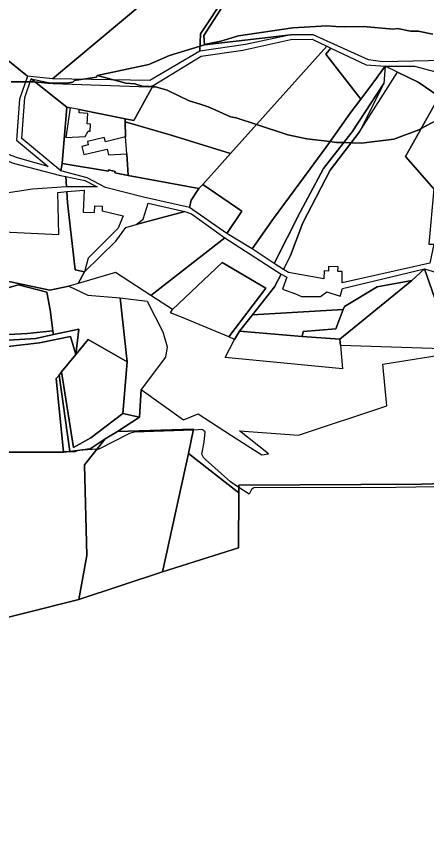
# Model space of a CAD drawing. Extents: x -477304 to -465429, y -1159113 to -1149210.
# Drawn here: x -474865.5 to -474628.1, y -1152741 to -1152270.5 of the extents above; entities that cross this region are included whole.
import ezdxf

# ---------------------------------------------------------------- set-up
doc = ezdxf.new("R2010")
doc.units = 0
for name, color, linetype in [('BPEJ_s', 7, 'Continuous'), ('orna_s', 7, 'Continuous'), ('PUPFL_s', 7, 'Continuous'), ('trav_porost_s', 7, 'Continuous'), ('zahrada_s', 7, 'Continuous')]:
    doc.layers.add(name, color=color, linetype=linetype)

msp = doc.modelspace()

# ---------------------------------------------------------------- linework, layer by layer
at = {"layer": 'BPEJ_s'}
for points in [[(-474624.6, -1152280.96), (-474633.11, -1152279.04), (-474637.37, -1152279.04), (-474645.03, -1152277.55), (-474647.58, -1152277.98), (-474664.61, -1152276.49), (-474675.67, -1152276.7), (-474680.66, -1152276.39), (-474685.89, -1152276.07), (-474705.46, -1152277.13), (-474736.95, -1152281.81), (-474747.17, -1152285), (-474754.83, -1152286.49), (-474756.58, -1152287.03), (-474759.13, -1152287.81), (-474776.95, -1152293.3), (-474788.87, -1152298.41), (-474818.6, -1152304.81), (-474819.08, -1152305.85), (-474826.71, -1152307), (-474831.85, -1152307.77), (-474832.7, -1152308.62), (-474835.26, -1152309.05), (-474845.4, -1152309.23), (-474847.17, -1152309.26), (-474854.75, -1152308.42), (-474854.83, -1152308.41), (-474857.35, -1152308.41), (-474860.06, -1152308.41), (-474868.45, -1152308.41)], [(-474622.69, -1152330.96), (-474631.36, -1152335.57), (-474632.69, -1152336.28), (-474647.16, -1152341.6), (-474665.88, -1152343.94), (-474671.74, -1152343.77), (-474676.07, -1152343.64), (-474680.35, -1152343.52), (-474684.03, -1152343.06), (-474697.37, -1152341.39), (-474708.44, -1152339.26), (-474726.55, -1152333.18), (-474738.23, -1152329.26), (-474741.63, -1152328.83), (-474750.12, -1152324.88), (-474754.4, -1152322.88), (-474759.06, -1152321.44), (-474765.46, -1152319.47), (-474778.23, -1152313.3), (-474785.04, -1152311.39), (-474786.81, -1152311.29), (-474788.62, -1152311.19), (-474792.7, -1152310.96), (-474796.95, -1152309.68), (-474802.06, -1152309.26), (-474809.2, -1152307.34), (-474818.6, -1152304.81), (-474788.87, -1152298.41), (-474776.95, -1152293.3), (-474759.13, -1152287.81), (-474756.58, -1152287.03), (-474754.83, -1152286.49), (-474747.17, -1152285), (-474736.95, -1152281.81), (-474705.46, -1152277.13), (-474685.89, -1152276.07), (-474680.66, -1152276.39), (-474675.67, -1152276.7), (-474664.61, -1152276.49), (-474647.58, -1152277.98), (-474645.03, -1152277.55), (-474637.37, -1152279.04), (-474633.11, -1152279.04), (-474624.6, -1152280.96)], [(-474868.45, -1152308.41), (-474860.06, -1152308.41), (-474857.35, -1152308.41), (-474854.83, -1152308.41), (-474854.75, -1152308.42), (-474847.17, -1152309.26), (-474845.4, -1152309.23), (-474835.26, -1152309.05), (-474832.7, -1152308.62), (-474831.85, -1152307.77), (-474826.71, -1152307), (-474819.08, -1152305.85), (-474818.6, -1152304.81), (-474809.2, -1152307.34), (-474802.06, -1152309.26), (-474796.95, -1152309.68), (-474792.7, -1152310.96), (-474788.62, -1152311.19), (-474786.81, -1152311.29), (-474785.04, -1152311.39), (-474778.23, -1152313.3), (-474765.46, -1152319.47), (-474759.06, -1152321.44), (-474754.4, -1152322.88), (-474750.12, -1152324.88), (-474741.63, -1152328.83), (-474738.23, -1152329.26), (-474726.55, -1152333.18), (-474708.44, -1152339.26), (-474697.37, -1152341.39), (-474684.03, -1152343.06), (-474680.35, -1152343.52), (-474676.07, -1152343.64), (-474671.74, -1152343.77), (-474665.88, -1152343.94), (-474647.16, -1152341.6)], [(-474647.16, -1152341.6), (-474632.69, -1152336.28), (-474631.36, -1152335.57), (-474622.69, -1152330.96), (-474619.78, -1152329.12), (-474614.06, -1152325.51), (-474611.44, -1152323.86)], [(-474599.92, -1152542.68), (-474645.88, -1152543.32), (-474728.01, -1152543.53), (-474729.5, -1152544.59), (-474730.78, -1152547.36), (-474736.8, -1152543.35), (-474741.63, -1152540.12), (-474755.98, -1152527.15), (-474757.17, -1152526.08), (-474758.23, -1152524.17), (-474756.74, -1152517.14), (-474756.32, -1152511.19), (-474757.13, -1152510.49), (-474757.8, -1152509.91), (-474763.02, -1152510.11), (-474797.38, -1152511.4), (-474799.93, -1152512.04), (-474817.81, -1152521.19), (-474818.91, -1152521.27), (-474829.72, -1152522.04), (-474831.42, -1152522.68), (-474836.41, -1152522.75), (-474838.24, -1152522.78), (-474852.25, -1152522.98), (-474904.57, -1152523.74)], [(-474599.92, -1152542.68), (-474645.88, -1152543.32), (-474728.01, -1152543.53), (-474729.5, -1152544.59), (-474730.78, -1152547.36), (-474736.8, -1152543.35), (-474741.63, -1152540.12), (-474755.98, -1152527.15), (-474757.17, -1152526.08), (-474758.23, -1152524.17), (-474756.74, -1152517.14), (-474756.32, -1152511.19), (-474757.13, -1152510.49), (-474757.8, -1152509.91), (-474763.02, -1152510.11), (-474797.38, -1152511.4), (-474799.93, -1152512.04), (-474817.81, -1152521.19), (-474818.91, -1152521.27), (-474829.72, -1152522.04), (-474831.42, -1152522.68), (-474836.41, -1152522.75), (-474838.24, -1152522.78), (-474852.25, -1152522.98), (-474904.57, -1152523.74)]]:
    msp.add_lwpolyline(points, dxfattribs=at)
at = {"layer": 'orna_s'}
msp.add_lwpolyline([(-474680.69, -1152451.47), (-474699.54, -1152453.09), (-474700.1, -1152455.89), (-474736.46, -1152452.87), (-474728.85, -1152443.47), (-474676.38, -1152440.36)], close=True, dxfattribs=at)
at = {"layer": 'PUPFL_s'}
for points in [[(-474858.92, -1152305.1), (-474880.67, -1152287.88), (-474921.13, -1152265.06), (-474915.94, -1152260.57), (-474883.85, -1152261.51), (-474859.89, -1152254.86), (-474837.44, -1152243.58), (-474787.89, -1152192.1), (-474789.53, -1152190.7), (-474779.26, -1152172.18), (-474763.5, -1152152.45), (-474756.61, -1152156.3), (-474736.43, -1152172.41), (-474720, -1152176.3), (-474708.85, -1152182.46), (-474701.32, -1152186.62), (-474844.52, -1152306.65)], [(-474498.12, -1152344.79), (-474617.35, -1152319.76), (-474620.96, -1152316.91), (-474632.99, -1152308.6), (-474644.9, -1152302.95), (-474652.09, -1152299.47), (-474635.22, -1152299.35), (-474609.66, -1152306.1), (-474582.53, -1152310.88), (-474520.66, -1152324.45), (-474503.93, -1152331.67), (-474494.27, -1152338.92)], [(-474620.96, -1152316.91), (-474617.35, -1152319.76), (-474621.96, -1152337.54), (-474619.28, -1152351.7), (-474621.63, -1152372.6), (-474623.98, -1152370.42), (-474640.37, -1152351.75)], [(-474844.25, -1152452.68), (-474843.91, -1152454.77), (-474854.25, -1152457.13), (-474870.06, -1152458.08), (-474888.71, -1152455.32), (-474913.25, -1152522.98), (-474938.87, -1152506.72), (-474977.82, -1152474.31), (-475009.81, -1152447.01), (-475002.83, -1152413.86), (-474998.12, -1152396.79), (-474985.26, -1152365.88), (-474954.65, -1152392.82), (-474932.7, -1152416.86), (-474924.38, -1152433.39), (-474919.2, -1152438.25), (-474904.04, -1152446.57), (-474888.49, -1152452.12), (-474869.73, -1152454.85), (-474859.21, -1152454.22)], [(-474581.56, -1152433.4), (-474574.12, -1152437.84), (-474600.19, -1152463.75), (-474613.14, -1152463.22), (-474629.32, -1152416.86), (-474599.46, -1152425.83)], [(-474847.81, -1152430.34), (-474864.25, -1152426.04), (-474873.04, -1152428.58), (-474871.5, -1152423.77), (-474846.08, -1152429.05), (-474835.03, -1152426.73), (-474824.1, -1152432), (-474805.3, -1152433.6), (-474801.25, -1152470.58), (-474823.8, -1152457.62), (-474831.04, -1152466.44), (-474829.35, -1152451.65), (-474843.91, -1152454.77), (-474844.25, -1152452.68), (-474845.83, -1152440.46)], [(-474805.3, -1152433.6), (-474789.75, -1152435.58), (-474780.63, -1152453.27), (-474778.11, -1152461.9), (-474779.26, -1152468.01), (-474793.23, -1152486.63), (-474794.28, -1152502.74), (-474803.83, -1152500.6), (-474801.25, -1152470.58)], [(-474888.71, -1152455.32), (-474870.06, -1152458.08), (-474854.25, -1152457.13), (-474843.91, -1152454.77), (-474829.35, -1152451.65), (-474831.04, -1152466.44), (-474834.17, -1152456.01), (-474851.95, -1152459.67), (-474871.92, -1152461.87), (-474886.01, -1152459.15), (-474909.1, -1152522.98), (-474913.25, -1152522.98)], [(-474886.01, -1152459.15), (-474871.92, -1152461.87), (-474851.95, -1152459.67), (-474834.17, -1152456.01), (-474831.04, -1152466.44), (-474839.24, -1152476.48), (-474840.74, -1152478.32), (-474842.41, -1152480.36), (-474838.22, -1152522.98), (-474909.1, -1152522.98)], [(-474823.8, -1152457.62), (-474801.25, -1152470.58), (-474803.83, -1152500.6), (-474822.33, -1152514.58), (-474832.4, -1152520.28), (-474839.24, -1152476.48), (-474831.04, -1152466.44)], [(-474596.82, -1152511.31), (-474587.07, -1152540.13), (-474630.96, -1152541.41), (-474736.79, -1152542), (-474736.82, -1152546.56), (-474765.96, -1152523.66), (-474762.91, -1152509.6), (-474806.87, -1152511.05), (-474794.28, -1152502.74), (-474793.23, -1152486.63), (-474768.67, -1152504.28), (-474760.29, -1152500.75), (-474740.94, -1152513.33), (-474723.54, -1152524.57), (-474719.62, -1152523.95), (-474736.42, -1152510.56), (-474702.28, -1152513.03), (-474651.07, -1152496.16), (-474653.5, -1152471.97), (-474612.39, -1152465.43), (-474602.82, -1152493.57)], [(-475014.46, -1152474.2), (-474982.98, -1152492.51), (-474913.25, -1152522.98), (-474909.1, -1152522.98), (-474838.22, -1152522.98), (-474834.45, -1152522.5), (-474822.7, -1152520.99), (-474814.07, -1152515.21), (-474826.05, -1152530.21), (-474824.63, -1152582.8), (-474829.35, -1152608.23), (-474958.37, -1152640.76), (-475031.71, -1152610.25), (-475025.75, -1152602.84), (-474926.63, -1152614.92), (-474925.31, -1152585.63), (-474989.23, -1152548.18), (-475023.59, -1152530.54), (-475022.81, -1152488.69), (-475016.98, -1152472.74)], [(-474840.74, -1152478.32), (-474834.45, -1152522.5), (-474838.22, -1152522.98), (-474842.41, -1152480.36)], [(-474806.87, -1152511.05), (-474814.07, -1152515.21), (-474822.7, -1152520.99), (-474834.45, -1152522.5), (-474840.74, -1152478.32), (-474839.24, -1152476.48), (-474832.4, -1152520.28), (-474822.33, -1152514.58), (-474803.83, -1152500.6), (-474794.28, -1152502.74)], [(-474814.07, -1152515.21), (-474806.87, -1152511.05), (-474762.91, -1152509.6), (-474765.96, -1152523.66), (-474780.83, -1152592.33), (-474829.35, -1152608.23), (-474824.63, -1152582.8), (-474826.05, -1152530.21)], [(-474736.82, -1152546.56), (-474736.99, -1152578.39), (-474780.83, -1152592.33), (-474765.96, -1152523.66)]]:
    msp.add_lwpolyline(points, close=True, dxfattribs=at)
msp.add_lwpolyline([(-474958.37, -1152640.76), (-474829.35, -1152608.23), (-474780.83, -1152592.33), (-474736.99, -1152578.39), (-474736.82, -1152546.56), (-474736.79, -1152542), (-474630.96, -1152541.41), (-474587.07, -1152540.13), (-474537.36, -1152540.99), (-474534.07, -1152541.05), (-474439.62, -1152542.67), (-474435.42, -1152542.74), (-474427.49, -1152541.83), (-474403.39, -1152539.06), (-474400.07, -1152551.9), (-474391.91, -1152570.37), (-474383.68, -1152614.27), (-474384.86, -1152633.65), (-474386.14, -1152653.1), (-474389.91, -1152688.79), (-474441.47, -1152672.94), (-474458.17, -1152701.7), (-474485.49, -1152748.81)], dxfattribs=at)
at = {"layer": 'trav_porost_s'}
for points in [[(-474693.84, -1152281.21), (-474706.77, -1152281.22), (-474756.57, -1152287.11), (-474756.94, -1152281.67), (-474741.93, -1152258.12), (-474744.02, -1152258.15), (-474729.28, -1152239.81), (-474724.85, -1152231.02), (-474716.83, -1152220.49), (-474708.16, -1152199.59), (-474701.32, -1152186.62), (-474692.73, -1152177.83), (-474689.01, -1152173.2), (-474686.37, -1152169.58), (-474608.41, -1152222.86), (-474577.46, -1152244.99), (-474609.26, -1152295.89), (-474653.6, -1152296.8), (-474661.84, -1152295.78)], [(-474744.02, -1152258.15), (-474758.89, -1152280.72), (-474759.22, -1152290.63), (-474788.31, -1152307.75), (-474844.52, -1152306.65), (-474701.32, -1152186.62), (-474708.16, -1152199.59), (-474716.83, -1152220.49), (-474724.85, -1152231.02), (-474729.28, -1152239.81)], [(-474732.95, -1152286.95), (-474759.22, -1152290.63), (-474758.89, -1152280.72), (-474744.02, -1152258.15), (-474741.93, -1152258.12), (-474756.94, -1152281.67), (-474756.57, -1152287.11), (-474706.77, -1152281.22)], [(-474955.52, -1152314.68), (-474933.68, -1152277.33), (-474921.13, -1152265.06), (-474880.67, -1152287.88), (-474858.92, -1152305.1), (-474863.52, -1152318.49), (-474865.36, -1152342.33), (-474846.98, -1152357.58), (-474864.78, -1152352.55), (-474885.54, -1152344.68), (-474903.44, -1152335.19), (-474961.95, -1152316.69), (-474960.33, -1152313.62)], [(-474694.37, -1152283.76), (-474685.93, -1152287.77), (-474741.53, -1152349.93), (-474775.86, -1152339.32), (-474802.54, -1152331.56), (-474802.59, -1152329.84), (-474797.54, -1152330.86), (-474786.39, -1152310.52), (-474758.61, -1152293.55), (-474734.42, -1152290.05), (-474706.75, -1152284.01)], [(-474757.66, -1152367.84), (-474741.53, -1152349.93), (-474685.93, -1152287.77), (-474683.46, -1152288.95), (-474686.45, -1152292.53), (-474666.28, -1152318.56), (-474672.31, -1152326.64), (-474684.38, -1152343.55), (-474695.47, -1152358.95), (-474716.67, -1152387.56), (-474729.12, -1152405.15), (-474743.63, -1152396.23), (-474735.04, -1152383.38)], [(-474666.28, -1152318.56), (-474686.45, -1152292.53), (-474683.46, -1152288.95), (-474663.18, -1152298.64), (-474652.09, -1152299.47), (-474658.73, -1152308.45)], [(-474652.79, -1152309.47), (-474671.14, -1152337.37), (-474687.86, -1152358.66), (-474701.23, -1152383.99), (-474716.34, -1152413.61), (-474729.12, -1152405.15), (-474716.67, -1152387.56), (-474695.47, -1152358.95), (-474684.38, -1152343.55), (-474672.31, -1152326.64), (-474666.28, -1152318.56), (-474658.73, -1152308.45), (-474652.09, -1152299.47)], [(-474676.95, -1152424.91), (-474677.08, -1152422.9), (-474676.94, -1152418.31), (-474679.41, -1152418.24), (-474679.33, -1152415.63), (-474684.88, -1152415.46), (-474684.96, -1152418.07), (-474687.43, -1152417.99), (-474687.57, -1152422.58), (-474707.93, -1152418.87), (-474710.84, -1152417.25), (-474706.83, -1152409.06), (-474699.83, -1152390.06), (-474684, -1152359.59), (-474666.89, -1152337.51), (-474644.9, -1152302.95), (-474632.99, -1152308.6), (-474620.96, -1152316.91), (-474640.37, -1152351.75), (-474623.98, -1152370.42), (-474626.83, -1152402.46), (-474624.03, -1152402.57), (-474626.29, -1152413.52)], [(-474836.23, -1152323.15), (-474838.9, -1152355.84), (-474839.7, -1152360.07), (-474862.23, -1152341.27), (-474860.58, -1152317.52), (-474856.78, -1152306.8)], [(-474856.78, -1152306.8), (-474844.08, -1152309.51), (-474788.93, -1152311.28), (-474786.39, -1152310.52), (-474797.54, -1152330.86), (-474802.59, -1152329.84), (-474829.04, -1152324.53), (-474834.34, -1152323.46), (-474836.23, -1152323.15)], [(-474701.23, -1152383.99), (-474687.86, -1152358.66), (-474671.14, -1152337.37), (-474652.79, -1152309.47), (-474666.89, -1152337.51), (-474684, -1152359.59), (-474699.83, -1152390.06), (-474706.83, -1152409.06), (-474710.84, -1152417.25), (-474716.34, -1152413.61)], [(-474836.74, -1152363.36), (-474836.4, -1152369.26), (-474856.04, -1152370.6), (-474876.57, -1152373.68), (-474906.72, -1152355.8), (-474934.07, -1152334.44), (-474950.6, -1152323.77), (-474904.76, -1152338.05), (-474886.8, -1152347.65), (-474867.29, -1152355.62), (-474839.85, -1152362.63)], [(-474822.8, -1152337.11), (-474822.51, -1152333.03), (-474824.47, -1152332.89), (-474824.04, -1152326.88), (-474829.18, -1152326.51), (-474829.04, -1152324.53), (-474802.59, -1152329.84), (-474802.54, -1152331.56), (-474802.29, -1152340.36), (-474813.96, -1152343.14), (-474814.62, -1152340.68), (-474824.31, -1152342.98), (-474823.82, -1152345.02), (-474827.52, -1152345.9), (-474826.4, -1152350.62), (-474812.95, -1152347.42), (-474812.15, -1152350.75), (-474801.51, -1152350.18), (-474800.75, -1152362.71), (-474808.4, -1152361.19), (-474808.27, -1152360.39), (-474812.04, -1152359.47), (-474812.23, -1152360.26), (-474838.9, -1152355.84), (-474836.23, -1152323.15), (-474834.34, -1152323.46), (-474836.78, -1152340.67), (-474825.7, -1152340.07), (-474823.86, -1152337.04)], [(-474808.27, -1152360.39), (-474808.4, -1152361.19), (-474800.75, -1152362.71), (-474759.88, -1152370.31), (-474764.41, -1152377.01), (-474765.38, -1152381.24), (-474791.95, -1152375.27), (-474813.95, -1152369.58), (-474824.51, -1152364.03), (-474839.7, -1152360.07), (-474838.9, -1152355.84), (-474812.23, -1152360.26), (-474812.04, -1152359.47)], [(-474846.08, -1152429.05), (-474871.5, -1152423.77), (-474870.6, -1152420.94), (-474874.78, -1152419.6), (-474875.75, -1152422.63), (-474887.16, -1152418.83), (-474903.64, -1152404.77), (-474906.18, -1152402.6), (-474900.73, -1152398.85), (-474891.94, -1152389.72), (-474906.1, -1152376.88), (-474906.32, -1152365.26), (-474906.27, -1152359.24), (-474877.1, -1152376.18), (-474877.27, -1152395.21), (-474840.9, -1152396.95), (-474841.39, -1152372.58), (-474836.3, -1152371.93), (-474835.9, -1152378.56), (-474831.34, -1152417.3), (-474826.08, -1152418.48), (-474829.73, -1152425.2), (-474835.03, -1152426.73)], [(-474836.74, -1152363.36), (-474825.74, -1152365.58), (-474818.75, -1152369.28), (-474836.4, -1152369.26)], [(-474735.04, -1152383.38), (-474743.63, -1152396.23), (-474765.38, -1152381.24), (-474764.41, -1152377.01), (-474759.88, -1152370.31), (-474757.66, -1152367.84)], [(-474796.06, -1152391.17), (-474792.06, -1152388.01), (-474789.26, -1152378.78), (-474768.01, -1152383.63)], [(-474764.18, -1152385), (-474744.76, -1152398.84), (-474787.67, -1152432.15), (-474808.06, -1152418.92), (-474829.73, -1152425.2), (-474826.08, -1152418.48), (-474807.98, -1152400.82), (-474802.14, -1152392.8), (-474796.06, -1152391.17), (-474768.01, -1152383.63)], [(-474716.16, -1152427.18), (-474728.85, -1152443.47), (-474736.46, -1152452.87), (-474739.26, -1152457.68), (-474742.49, -1152456.08), (-474721.08, -1152427.97), (-474746.38, -1152413.11), (-474775.07, -1152440.33), (-474787.67, -1152432.15), (-474744.76, -1152398.84), (-474712.22, -1152419.82)], [(-474873.04, -1152428.58), (-474864.25, -1152426.04), (-474847.81, -1152430.34), (-474845.83, -1152440.46), (-474844.25, -1152452.68), (-474859.21, -1152454.22), (-474869.73, -1152454.85), (-474888.49, -1152452.12), (-474904.04, -1152446.57), (-474919.2, -1152438.25), (-474924.38, -1152433.39), (-474922.03, -1152423.35), (-474910.3, -1152409.11), (-474903.64, -1152404.77), (-474887.16, -1152418.83), (-474875.75, -1152422.63), (-474877.22, -1152427.24)], [(-474775.07, -1152440.33), (-474746.38, -1152413.11), (-474721.08, -1152427.97), (-474742.49, -1152456.08), (-474769.9, -1152444.82), (-474776.25, -1152442.21)], [(-474636.75, -1152423.6), (-474629.32, -1152416.86), (-474613.14, -1152463.22), (-474677.95, -1152461.15), (-474678.28, -1152457.48)], [(-474636.75, -1152423.6), (-474678.28, -1152457.48), (-474700.1, -1152455.89), (-474699.54, -1152453.09), (-474680.69, -1152451.47), (-474676.38, -1152440.36), (-474675.71, -1152438.52), (-474656.66, -1152427.23)], [(-474744.63, -1152468.15), (-474739.26, -1152457.68), (-474736.46, -1152452.87), (-474700.1, -1152455.89), (-474678.28, -1152457.48), (-474677.95, -1152461.15), (-474676.72, -1152474.67)]]:
    msp.add_lwpolyline(points, close=True, dxfattribs=at)
at = {"layer": 'zahrada_s'}
for points in [[(-474759.88, -1152370.31), (-474800.75, -1152362.71), (-474801.51, -1152350.18), (-474802.29, -1152340.36), (-474802.54, -1152331.56), (-474775.86, -1152339.32), (-474741.53, -1152349.93), (-474757.66, -1152367.84)], [(-474820.21, -1152384.2), (-474820.05, -1152380.26), (-474815.72, -1152380.44), (-474815.83, -1152383.12), (-474803.57, -1152386.14), (-474806.51, -1152393.27), (-474823.95, -1152410.57), (-474826.08, -1152418.48), (-474831.34, -1152417.3), (-474835.9, -1152378.56), (-474836.3, -1152371.93), (-474826.25, -1152371.21), (-474826.77, -1152383.93)], [(-474700.45, -1152432.86), (-474689.46, -1152432.89), (-474685.77, -1152430.15), (-474678.23, -1152432.64), (-474676.74, -1152428.13), (-474629.32, -1152416.86), (-474636.75, -1152423.6), (-474656.66, -1152427.23), (-474675.71, -1152438.52), (-474676.38, -1152440.36), (-474728.85, -1152443.47), (-474716.16, -1152427.18), (-474712.22, -1152419.82), (-474708.93, -1152421.56), (-474711.4, -1152428.58), (-474704.07, -1152431.16)]]:
    msp.add_lwpolyline(points, close=True, dxfattribs=at)

doc.saveas('drawing.dxf')
